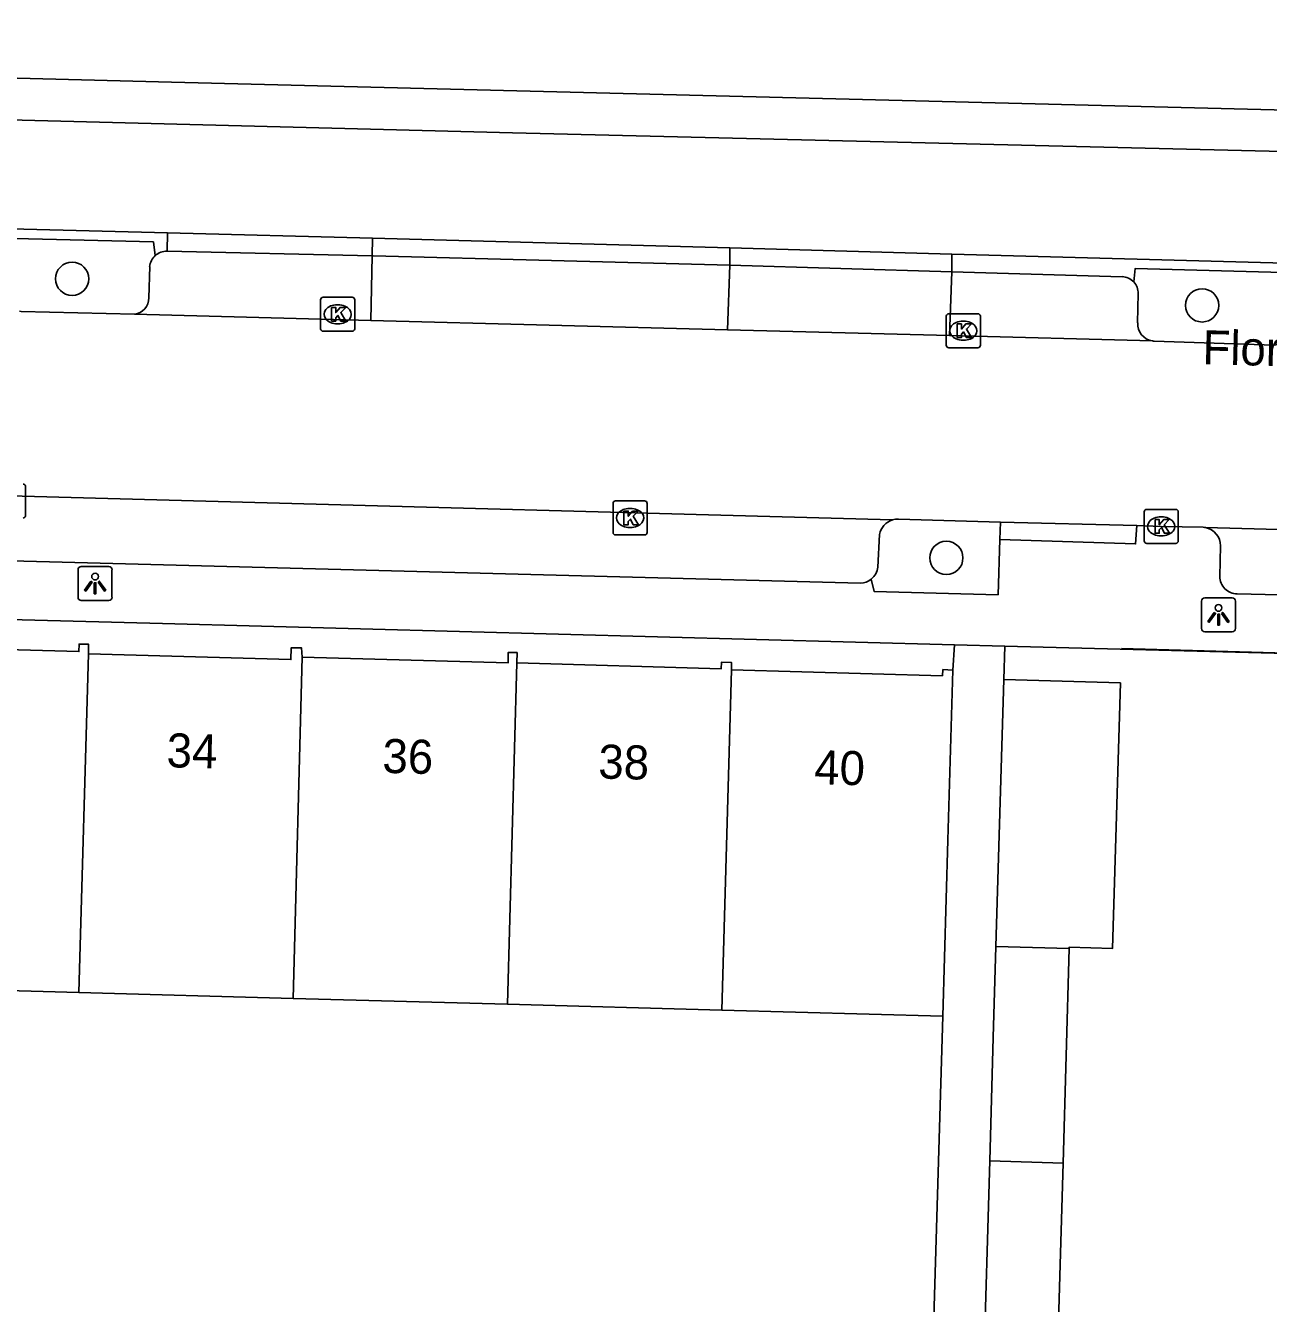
# Model space of a CAD drawing. Extents: x 162082 to 163393, y 388091 to 388632.
# Drawn here: x 162471.58 to 162508.08, y 388438.13 to 388475.66 of the extents above; entities that cross this region are included whole.
import ezdxf

# ---------------------------------------------------------------- set-up
doc = ezdxf.new("R2010")
doc.units = 0
for name, color, linetype in [('IMGEO_Berm_open', 7, 'Continuous'), ('IMGEO_Boom', 7, 'Continuous'), ('IMGEO_Fietspad_gesloten', 7, 'Continuous'), ('IMGEO_Kolk', 7, 'Continuous'), ('IMGEO_Lichtpunt', 7, 'Continuous'), ('IMGEO_Muur', 7, 'Continuous'), ('IMGEO_Openbare_ruimte_label', 7, 'Continuous'), ('IMGEO_Pand', 7, 'Continuous'), ('IMGEO_Pand_nummerreeks', 7, 'Continuous'), ('IMGEO_Parkeervlak_open', 7, 'Continuous'), ('IMGEO_Rijbaan_lokaal_gesloten', 7, 'Continuous'), ('IMGEO_Rijbaan_lokaal_open', 7, 'Continuous'), ('IMGEO_Voetpad_open', 7, 'Continuous')]:
    doc.layers.add(name, color=color, linetype=linetype)

msp = doc.modelspace()

# ---------------------------------------------------------------- linework, layer by layer
at = {"layer": 'IMGEO_Berm_open'}
for points in [[(162470.797, 388469.028), (162470.847, 388469.418), (162475.331, 388469.305), (162475.387, 388468.901)], [(162504.124, 388468.13), (162504.166, 388468.523), (162508.881, 388468.393), (162508.947, 388468.019)]]:
    msp.add_lwpolyline(points, dxfattribs=at)
at = {"layer": 'IMGEO_Boom'}
for centre in [(162472.943, 388468.221), (162506.134, 388467.441), (162498.621, 388460.024)]:
    msp.add_circle(centre, 0.489, dxfattribs=at)
at = {"layer": 'IMGEO_Fietspad_gesloten'}
for points in [[(162529.917, 388471.443), (162485.874, 388472.504), (162448.342, 388473.476), (162416.648, 388474.331), (162416.648, 388474.82), (162409.151, 388475.063), (162409.128, 388474.536), (162400.452, 388474.693)], [(162464.998, 388469.844), (162475.747, 388469.573)], [(162481.767, 388469.41), (162492.263, 388469.129)], [(162498.783, 388468.948), (162509.296, 388468.657)]]:
    msp.add_lwpolyline(points, dxfattribs=at)
at = {"layer": 'IMGEO_Kolk'}
for p, q in [((162480.242, 388466.753), (162480.242, 388467.605)), ((162480.317, 388467.679), (162481.169, 388467.679)), ((162481.243, 388467.605), (162481.243, 388466.753)), ((162480.73, 388467.459), (162480.755, 388467.459)), ((162480.753, 388466.899), (162480.728, 388466.899)), ((162498.619, 388466.269), (162498.619, 388467.121)), ((162498.694, 388467.195), (162499.546, 388467.195)), ((162499.107, 388466.975), (162499.132, 388466.975)), ((162499.62, 388467.121), (162499.62, 388466.269)), ((162481.169, 388466.679), (162480.317, 388466.679)), ((162499.546, 388466.195), (162498.694, 388466.195)), ((162499.13, 388466.415), (162499.105, 388466.415)), ((162471.575, 388462.119), (162471.575, 388461.267)), ((162488.832, 388460.771), (162488.832, 388461.623)), ((162488.907, 388461.697), (162489.759, 388461.697)), ((162489.833, 388461.623), (162489.833, 388460.771)), ((162489.32, 388461.477), (162489.345, 388461.477)), ((162504.431, 388460.523), (162504.431, 388461.375)), ((162504.506, 388461.449), (162505.358, 388461.449)), ((162504.919, 388461.229), (162504.944, 388461.229)), ((162505.432, 388461.375), (162505.432, 388460.523)), ((162489.343, 388460.917), (162489.318, 388460.917)), ((162489.759, 388460.697), (162488.907, 388460.697)), ((162504.942, 388460.669), (162504.917, 388460.669)), ((162505.358, 388460.449), (162504.506, 388460.449))]:
    msp.add_line(p, q, dxfattribs=at)
for points in [[(162480.242, 388466.753), (162480.242, 388467.605)], [(162480.317, 388467.679), (162481.169, 388467.679)], [(162481.243, 388467.605), (162481.243, 388466.753)], [(162480.563, 388467.379), (162480.686, 388467.379), (162480.686, 388467.228), (162480.816, 388467.379), (162480.98, 388467.379), (162480.834, 388467.228), (162480.987, 388466.979), (162480.835, 388466.979), (162480.75, 388467.143), (162480.686, 388467.076), (162480.686, 388466.979), (162480.563, 388466.979), (162480.563, 388467.379)], [(162498.619, 388466.269), (162498.619, 388467.121)], [(162498.694, 388467.195), (162499.546, 388467.195)], [(162498.94, 388466.895), (162499.063, 388466.895), (162499.063, 388466.744), (162499.193, 388466.895), (162499.357, 388466.895), (162499.211, 388466.744), (162499.364, 388466.495), (162499.212, 388466.495), (162499.127, 388466.659), (162499.063, 388466.592), (162499.063, 388466.495), (162498.94, 388466.495), (162498.94, 388466.895)], [(162499.62, 388467.121), (162499.62, 388466.269)], [(162481.169, 388466.679), (162480.317, 388466.679)], [(162499.546, 388466.195), (162498.694, 388466.195)], [(162471.575, 388462.119), (162471.575, 388461.267)], [(162488.832, 388460.771), (162488.832, 388461.623)], [(162488.907, 388461.697), (162489.759, 388461.697)], [(162489.833, 388461.623), (162489.833, 388460.771)], [(162489.153, 388461.397), (162489.276, 388461.397), (162489.276, 388461.246), (162489.406, 388461.397), (162489.57, 388461.397), (162489.424, 388461.246), (162489.577, 388460.997), (162489.425, 388460.997), (162489.34, 388461.161), (162489.276, 388461.094), (162489.276, 388460.997), (162489.153, 388460.997), (162489.153, 388461.397)], [(162504.431, 388460.523), (162504.431, 388461.375)], [(162504.506, 388461.449), (162505.358, 388461.449)], [(162505.432, 388461.375), (162505.432, 388460.523)], [(162504.752, 388461.149), (162504.875, 388461.149), (162504.875, 388460.998), (162505.005, 388461.149), (162505.169, 388461.149), (162505.023, 388460.998), (162505.176, 388460.749), (162505.024, 388460.749), (162504.939, 388460.913), (162504.875, 388460.846), (162504.875, 388460.749), (162504.752, 388460.749), (162504.752, 388461.149)], [(162489.759, 388460.697), (162488.907, 388460.697)], [(162505.358, 388460.449), (162504.506, 388460.449)]]:
    msp.add_lwpolyline(points, dxfattribs=at)
for centre, start, end in [((162480.319, 388467.603), 91.552, 178.448), ((162480.319, 388467.603), 91.552, 178.448), ((162481.167, 388467.603), 1.552, 88.448), ((162481.167, 388467.603), 1.552, 88.448), ((162498.696, 388467.119), 91.552, 178.448), ((162498.696, 388467.119), 91.552, 178.448), ((162499.544, 388467.119), 1.552, 88.448), ((162499.544, 388467.119), 1.552, 88.448), ((162480.319, 388466.755), 181.552, 268.448), ((162480.319, 388466.755), 181.552, 268.448), ((162481.167, 388466.755), 271.552, 358.448), ((162481.167, 388466.755), 271.552, 358.448), ((162498.696, 388466.271), 181.552, 268.448), ((162498.696, 388466.271), 181.552, 268.448), ((162499.544, 388466.271), 271.552, 358.448), ((162499.544, 388466.271), 271.552, 358.448), ((162471.499, 388462.117), 1.552, 88.448), ((162471.499, 388462.117), 1.552, 88.448), ((162488.909, 388461.621), 91.552, 178.448), ((162488.909, 388461.621), 91.552, 178.448), ((162489.757, 388461.621), 1.552, 88.448), ((162489.757, 388461.621), 1.552, 88.448), ((162471.499, 388461.269), 271.552, 358.448), ((162471.499, 388461.269), 271.552, 358.448), ((162504.508, 388461.373), 91.552, 178.448), ((162504.508, 388461.373), 91.552, 178.448), ((162505.356, 388461.373), 1.552, 88.448), ((162505.356, 388461.373), 1.552, 88.448), ((162488.909, 388460.773), 181.552, 268.448), ((162488.909, 388460.773), 181.552, 268.448), ((162489.757, 388460.773), 271.552, 358.448), ((162489.757, 388460.773), 271.552, 358.448), ((162504.508, 388460.525), 181.552, 268.448), ((162504.508, 388460.525), 181.552, 268.448), ((162505.356, 388460.525), 271.552, 358.448), ((162505.356, 388460.525), 271.552, 358.448)]:
    msp.add_arc(centre, 0.0765, start, end, dxfattribs=at)
for centre, major_axis, ratio, start_param, end_param in [((162480.729, 388467.179), (-0.387, 0.002), 0.722429, 4.712389, 7.853982), ((162480.754, 388467.179), (-0.39, 0.002), 0.717154, 1.570796, 4.712389), ((162499.106, 388466.695), (-0.387, 0.002), 0.722429, 4.712389, 7.853982), ((162499.131, 388466.695), (-0.39, 0.002), 0.717154, 1.570796, 4.712389), ((162489.319, 388461.197), (-0.387, 0.002), 0.722429, 4.712389, 7.853982), ((162489.344, 388461.197), (-0.39, 0.002), 0.717154, 1.570796, 4.712389), ((162504.918, 388460.949), (-0.387, 0.002), 0.722429, 4.712389, 7.853982), ((162504.943, 388460.949), (-0.39, 0.002), 0.717154, 1.570796, 4.712389)]:
    msp.add_ellipse(centre, major_axis=major_axis, ratio=ratio, start_param=start_param, end_param=end_param, dxfattribs=at)
at = {"layer": 'IMGEO_Lichtpunt'}
for p, q in [((162474.02, 388459.772), (162473.212, 388459.772)), ((162474.02, 388459.772), (162473.212, 388459.772)), ((162473.118, 388459.677), (162473.118, 388458.87)), ((162473.118, 388459.677), (162473.118, 388458.87)), ((162474.114, 388458.87), (162474.114, 388459.677)), ((162474.114, 388458.87), (162474.114, 388459.677)), ((162473.212, 388458.776), (162474.02, 388458.776)), ((162473.212, 388458.776), (162474.02, 388458.776)), ((162506.117, 388458.757), (162506.117, 388457.95)), ((162506.117, 388458.757), (162506.117, 388457.95)), ((162507.019, 388458.852), (162506.211, 388458.852)), ((162507.019, 388458.852), (162506.211, 388458.852)), ((162507.113, 388457.95), (162507.113, 388458.757)), ((162507.113, 388457.95), (162507.113, 388458.757)), ((162506.211, 388457.856), (162507.019, 388457.856)), ((162506.211, 388457.856), (162507.019, 388457.856))]:
    msp.add_line(p, q, dxfattribs=at)
for points in [[(162473.492, 388459.341), (162473.531, 388459.313), (162473.343, 388459.051), (162473.305, 388459.078), (162473.492, 388459.341)], [(162473.704, 388459.313), (162473.742, 388459.34), (162473.929, 388459.078), (162473.89, 388459.05), (162473.704, 388459.313)], [(162473.594, 388459.293), (162473.641, 388459.293), (162473.641, 388458.971), (162473.594, 388458.971), (162473.594, 388459.293)], [(162506.491, 388458.421), (162506.53, 388458.393), (162506.342, 388458.131), (162506.304, 388458.158), (162506.491, 388458.421)], [(162506.593, 388458.373), (162506.64, 388458.373), (162506.64, 388458.051), (162506.593, 388458.051), (162506.593, 388458.373)], [(162506.703, 388458.393), (162506.741, 388458.42), (162506.928, 388458.158), (162506.889, 388458.13), (162506.703, 388458.393)]]:
    msp.add_lwpolyline(points, dxfattribs=at)
for centre in [(162473.617, 388459.475), (162506.616, 388458.555)]:
    msp.add_circle(centre, 0.0994, dxfattribs=at)
for centre, start, end in [((162473.212, 388459.677), 90, 180), ((162473.212, 388459.677), 90, 180), ((162474.02, 388459.677), 0, 90), ((162474.02, 388459.677), 0, 90), ((162473.212, 388458.87), 180, 270), ((162473.212, 388458.87), 180, 270), ((162474.02, 388458.87), 270, 0), ((162474.02, 388458.87), 270, 360), ((162506.211, 388458.757), 90, 180), ((162506.211, 388458.757), 90, 180), ((162507.019, 388458.757), 0, 90), ((162507.019, 388458.757), 0, 90), ((162506.211, 388457.95), 180, 270), ((162506.211, 388457.95), 180, 270), ((162507.019, 388457.95), 270, 0), ((162507.019, 388457.95), 270, 360)]:
    msp.add_arc(centre, 0.0946, start, end, dxfattribs=at)
at = {"layer": 'IMGEO_Muur'}
msp.add_lwpolyline([(162503.761, 388457.358), (162512.784, 388457.104)], dxfattribs=at)
at = {"layer": 'IMGEO_Pand'}
for points in [[(162467.109, 388457.436), (162473.141, 388457.271), (162473.147, 388457.493), (162473.428, 388457.485), (162473.42, 388457.202)], [(162473.42, 388457.202), (162473.136, 388447.258)], [(162473.42, 388457.202), (162479.369, 388457.039), (162479.379, 388457.385), (162479.682, 388457.377), (162479.704, 388457.104)], [(162479.704, 388457.104), (162479.434, 388447.086)], [(162479.704, 388457.104), (162485.747, 388456.938), (162485.755, 388457.247), (162486.015, 388457.24), (162486.004, 388456.938)], [(162485.732, 388446.913), (162486.004, 388456.938)], [(162486.004, 388456.938), (162492.004, 388456.763), (162492.02, 388456.963), (162492.312, 388456.95), (162492.306, 388456.734)], [(162492.306, 388456.734), (162492.029, 388446.741)], [(162492.306, 388456.734), (162498.506, 388456.564), (162498.522, 388456.744), (162498.814, 388456.727)], [(162498.814, 388456.727), (162498.668, 388451.73), (162498.518, 388446.563)], [(162500.078, 388448.607), (162500.306, 388456.45)], [(162500.306, 388456.45), (162503.733, 388456.35), (162503.506, 388448.552), (162502.232, 388448.59), (162502.231, 388448.546)], [(162499.894, 388442.31), (162500, 388445.936), (162500.078, 388448.607)], [(162502.231, 388448.546), (162500.078, 388448.607)], [(162502.231, 388448.546), (162502.048, 388442.25)], [(162473.136, 388447.258), (162466.839, 388447.431)], [(162473.136, 388447.258), (162479.434, 388447.086)], [(162479.434, 388447.086), (162485.732, 388446.913)], [(162492.029, 388446.741), (162485.732, 388446.913)], [(162498.518, 388446.563), (162492.029, 388446.741)], [(162499.711, 388436.012), (162499.894, 388442.31)], [(162499.894, 388442.31), (162502.048, 388442.25)], [(162502.048, 388442.25), (162501.864, 388435.951)]]:
    msp.add_lwpolyline(points, dxfattribs=at)
at = {"layer": 'IMGEO_Parkeervlak_open'}
for points in [[(162481.757, 388468.898), (162481.782, 388468.897), (162492.262, 388468.617)], [(162498.785, 388468.428), (162503.783, 388468.283)], [(162504.24, 388466.93), (162504.258, 388467.788)], [(162496.606, 388459.753), (162496.658, 388460.711)]]:
    msp.add_lwpolyline(points, dxfattribs=at)
for centre, radius, start, end in [((162503.767, 388467.792), 0.492, 43.4898, 88.1805), ((162503.765, 388467.792), 0.493, 359.5349, 43.2569), ((162504.753, 388466.903), 0.513, 177.0248, 261.1791), ((162497.198, 388460.615), 0.548, 107.0374, 169.912), ((162496.09, 388459.804), 0.518, 308.6695, 354.3821)]:
    msp.add_arc(centre, radius, start, end, dxfattribs=at)
at = {"layer": 'IMGEO_Rijbaan_lokaal_gesloten'}
for points in [[(162471.402, 388467.266), (162471.449, 388467.262), (162474.776, 388467.179)], [(162474.776, 388467.179), (162481.721, 388466.997)], [(162481.721, 388466.997), (162492.196, 388466.723)], [(162492.196, 388466.723), (162498.717, 388466.552)], [(162498.717, 388466.552), (162504.674, 388466.396)], [(162504.674, 388466.396), (162504.702, 388466.393), (162504.729, 388466.391), (162508.246, 388466.273), (162508.356, 388466.289)], [(162497.037, 388461.139), (162475.436, 388461.725), (162463.206, 388462.062)], [(162500.207, 388461.077), (162497.219, 388461.162)], [(162504.218, 388460.977), (162500.207, 388461.077)], [(162506.233, 388460.913), (162506.201, 388460.918), (162506.169, 388460.922), (162504.932, 388460.949), (162504.218, 388460.977)], [(162520.169, 388460.539), (162506.233, 388460.913)]]:
    msp.add_lwpolyline(points, dxfattribs=at)
msp.add_arc((162497.197, 388460.603), 0.56, 87.7713, 106.6337, dxfattribs=at)
at = {"layer": 'IMGEO_Rijbaan_lokaal_open'}
for points in [[(162475.747, 388469.573), (162475.732, 388469.036)], [(162475.747, 388469.573), (162481.767, 388469.41)], [(162481.757, 388468.898), (162481.767, 388469.41)], [(162492.263, 388469.129), (162492.262, 388468.617)], [(162492.263, 388469.129), (162498.783, 388468.948)], [(162475.732, 388469.036), (162481.757, 388468.898)], [(162481.721, 388466.997), (162481.757, 388468.898)], [(162498.785, 388468.428), (162498.783, 388468.948)], [(162475.221, 388468.578), (162475.2, 388467.66)], [(162492.262, 388468.617), (162492.196, 388466.723)], [(162492.262, 388468.617), (162498.785, 388468.428)], [(162498.717, 388466.552), (162498.785, 388468.428)]]:
    msp.add_lwpolyline(points, dxfattribs=at)
for centre, radius, start, end in [((162475.735, 388468.518), 0.518, 132.2734, 173.3264), ((162475.738, 388468.513), 0.523, 90.6353, 132.1059), ((162474.704, 388467.67), 0.496, 278.339, 358.8689)]:
    msp.add_arc(centre, radius, start, end, dxfattribs=at)
at = {"layer": 'IMGEO_Voetpad_open'}
for points in [[(162419.29, 388475.659), (162424.414, 388475.313), (162441.489, 388474.891), (162475.86, 388473.999), (162530.104, 388472.633)], [(162500.207, 388461.077), (162500.191, 388460.562)], [(162500.191, 388460.562), (162504.181, 388460.432), (162504.218, 388460.977)], [(162496.414, 388459.399), (162496.5, 388459.037), (162500.139, 388458.942), (162500.191, 388460.562)], [(162464.072, 388460.121), (162496.103, 388459.284)], [(162506.678, 388460.378), (162506.655, 388459.479)], [(162498.856, 388457.469), (162475.598, 388458.096), (162435.462, 388459.144)], [(162507.165, 388458.966), (162519.154, 388458.681)], [(162498.814, 388456.727), (162498.856, 388457.469)], [(162498.856, 388457.469), (162500.341, 388457.43)], [(162500.341, 388457.43), (162500.306, 388456.45)], [(162525.566, 388456.776), (162500.341, 388457.43)], [(162498.205, 388436.066), (162498.518, 388446.563)]]:
    msp.add_lwpolyline(points, dxfattribs=at)
for centre, radius, start, end in [((162506.123, 388460.369), 0.555, 0.9142, 78.5916), ((162496.088, 388459.802), 0.519, 271.6509, 308.9354), ((162507.166, 388459.477), 0.511, 179.75, 269.914)]:
    msp.add_arc(centre, radius, start, end, dxfattribs=at)

# ---------------------------------------------------------------- texts
at = {"layer": 'IMGEO_Openbare_ruimte_label'}
msp.add_text('Florencelaan', height=1, rotation=358.6252, dxfattribs=at).set_placement((162506.136, 388465.712))
at = {"layer": 'IMGEO_Pand_nummerreeks'}
for s, p in [('34', (162475.71, 388453.877)), ('36', (162482.049, 388453.712)), ('38', (162488.391, 388453.546)), ('40', (162494.731, 388453.38))]:
    msp.add_text(s, height=1, rotation=358.5059, dxfattribs=at).set_placement(p)

doc.saveas('drawing.dxf')
